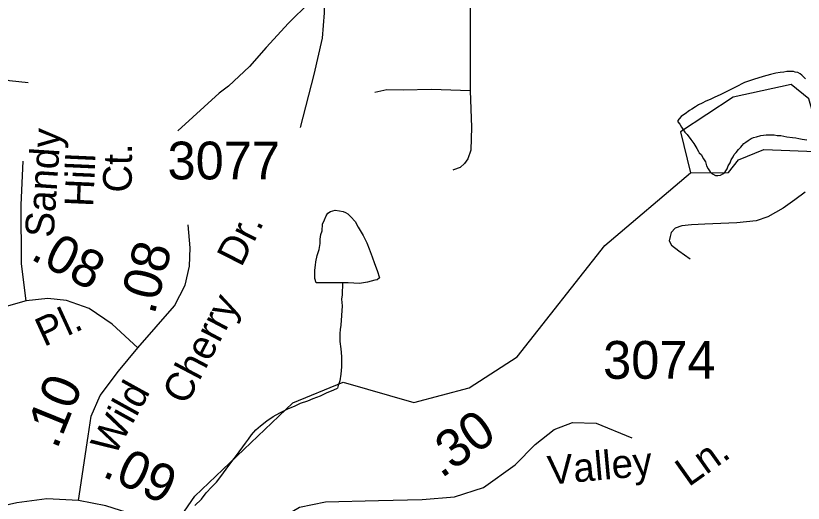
# Model space of a CAD drawing. Extents: x 2001466 to 2224147, y 644118 to 847247.
# Drawn here: x 2039415 to 2042019, y 728702 to 730313 of the extents above; entities that cross this region are included whole.
import ezdxf

# ---------------------------------------------------------------- set-up
doc = ezdxf.new("R2010")
doc.units = 0
for name, color, linetype in [('Exist Hydrographic Creek Single Shore', 7, 'Continuous'), ('Exist Hydrographic Misc Water Feature', 7, 'Continuous'), ('Exist Road Non-System Type 51', 7, 'Continuous'), ('Exist Road Secondary Mileage Hundredths English Label', 7, 'Continuous'), ('Exist Road Secondary Type 51 Attributed', 7, 'Continuous'), ('Exist Road Secondary Type 51 Label', 7, 'Continuous'), ('Exist Road Secondary Type 51 Number Label', 7, 'Continuous')]:
    doc.layers.add(name, color=color, linetype=linetype)

msp = doc.modelspace()

# ---------------------------------------------------------------- linework, layer by layer
at = {"layer": 'Exist Hydrographic Creek Single Shore'}
msp.add_lwpolyline([(2039691.2, 728265.5), (2040007.2, 728724.9), (2040331.2, 729033.3), (2040498.3, 729102.1), (2040731.2, 729034.9), (2040914.1, 729083.7), (2041073.3, 729185.5), (2041363.2, 729553.6), (2041646.2, 729793.9)], dxfattribs=at)
at = {"layer": 'Exist Hydrographic Misc Water Feature'}
for points in [[(2042026.6, 730105.3), (2042014.5, 730117.3), (2042008.5, 730121.3), (2042000.5, 730125.3), (2041992.5, 730127.2), (2041986.4, 730129.2), (2041978.4, 730129.2), (2041972.4, 730129.2), (2041964.4, 730129.2), (2041954.4, 730127.2), (2041942.5, 730125.2), (2041928.5, 730123.1), (2041910.5, 730119.1), (2041886.5, 730113), (2041854.5, 730103), (2041824.6, 730092.9), (2041794.6, 730076.9), (2041770.6, 730064.8), (2041746.7, 730052.8), (2041724.5, 730042.7), (2041710.8, 730036.7), (2041696.6, 730030.7), (2041684.7, 730024.6), (2041672.6, 730018.6), (2041662.8, 730012.6), (2041650.7, 730004.6), (2041642.7, 730000.6), (2041638.8, 729996.6), (2041632.6, 729992.6), (2041614.8, 729980.5), (2041608.9, 729972.5), (2041604.8, 729966.5), (2041604.8, 729962.5), (2041610.9, 729954.5), (2041616.9, 729944.5), (2041622.8, 729934.6), (2041626.9, 729928.6), (2041634.9, 729920.6), (2041647, 729904.6), (2041657, 729890.6), (2041666.9, 729874.6), (2041673, 729864.6), (2041674.9, 729860.6)], [(2041646.2, 729793.9), (2041771.3, 729794.6), (2041804.3, 729836.5), (2041888.1, 729870.9), (2042088.3, 729863.6), (2042037.2, 730038.5), (2041979.2, 730085.6), (2041787.3, 730043.7), (2041613.2, 729929.1), (2041646.2, 729793.9)], [(2041674.9, 729860.6), (2041681, 729854.7), (2041689, 729840.7), (2041695.2, 729830.7), (2041699.1, 729816.7), (2041705, 729806.7), (2041711.2, 729796.8), (2041719.2, 729790.8), (2041729, 729784.8), (2041737, 729784.8), (2041745, 729786.8), (2041753, 729790.8), (2041759.2, 729794.8), (2041763.1, 729800.8), (2041767.2, 729806.8), (2041771.1, 729816.8), (2041777, 729826.9), (2041781.1, 729836.9), (2041787, 729846.9), (2041790.9, 729854.9), (2041796.9, 729860.9), (2041804.9, 729870.9), (2041812.9, 729878.9), (2041817, 729884.9), (2041822.9, 729890.9), (2041828.9, 729894.9), (2041836.9, 729900.9), (2041846.9, 729907), (2041854.9, 729911), (2041864.8, 729913), (2041878.9, 729917), (2041896.8, 729919.1), (2041906.8, 729919.1), (2041914.8, 729919.1), (2041922.8, 729919.1), (2041932.8, 729917.1), (2041944.7, 729917.1), (2041964.8, 729913.2), (2041982.9, 729911.2), (2041994.8, 729909.2), (2042004.8, 729907.2), (2042014.9, 729905.3), (2042030.9, 729903.3)], [(2040496, 729430.5), (2040480, 729430.4), (2040438, 729430.3), (2040408.1, 729430.3), (2040404, 729444.3), (2040404, 729458.3), (2040404, 729472.3), (2040405.8, 729488.3), (2040407.9, 729500.3), (2040411.8, 729520.3), (2040417.9, 729540.3), (2040421.8, 729560.3), (2040421.8, 729574.3), (2040423.7, 729590.3), (2040427.8, 729602.3), (2040429.6, 729624.3), (2040435.6, 729638.3), (2040441.5, 729652.4), (2040447.6, 729660.4), (2040455.6, 729666.4), (2040471.6, 729670.4), (2040485.6, 729668.4), (2040497.7, 729666.4), (2040505.7, 729662.4), (2040513.7, 729658.5), (2040523.5, 729648.5), (2040537.7, 729632.6), (2040547.5, 729614.5), (2040563.7, 729586.5), (2040575.8, 729562.6), (2040583.8, 729542.6), (2040593.9, 729516.6), (2040601.8, 729494.7), (2040609.8, 729470.7), (2040618, 729446.7), (2040610.1, 729440.7), (2040602.1, 729438.7), (2040578.1, 729432.6), (2040552, 729428.5), (2040513.9, 729430.5), (2040496, 729430.5)], [(2040496, 729430.5), (2040494.2, 729390.5), (2040492.1, 729376.5), (2040494.2, 729354.5), (2040492.1, 729322.5), (2040490.3, 729290.5), (2040488.3, 729276.5), (2040486.4, 729262.5), (2040486.4, 729252.5), (2040486.4, 729236.5), (2040490.5, 729212.5), (2040492.6, 729186.5), (2040492.6, 729164.5), (2040492.6, 729152.5), (2040490.5, 729128.5), (2040486.6, 729106.5), (2040480.7, 729090.5), (2040478.6, 729082.5)], [(2040007.4, 728693.7), (2040029.5, 728715.7), (2040045.3, 728735.7), (2040063.4, 728755.7), (2040079.4, 728771.8), (2040093.3, 728789.8), (2040111.2, 728813.9), (2040129.2, 728839.8), (2040145.2, 728859.9), (2040175.1, 728899.9), (2040185, 728914), (2040195, 728928), (2040209, 728944), (2040225, 728958.1), (2040244.9, 728974), (2040266.8, 728988.1), (2040288.9, 729000.1), (2040314.8, 729014.2), (2040338.8, 729024.2), (2040356.8, 729032.2), (2040380.8, 729040.3), (2040398.6, 729048.4), (2040422.6, 729056.4), (2040442.7, 729066.4), (2040466.7, 729076.5), (2040478.6, 729082.5)]]:
    msp.add_lwpolyline(points, dxfattribs=at)
at = {"layer": 'Exist Road Non-System Type 51'}
msp.add_line((2040917.8, 730532.7), (2040918.2, 730064.7), dxfattribs=at)
for points in [[(2038908, 730935.8), (2038880.3, 730852.4), (2038854.6, 730768.9), (2038849.7, 730725), (2038852.6, 730670.9), (2038855.6, 730620.9), (2038866.3, 730558.6), (2038881.1, 730500.3), (2038894.3, 730462.1), (2038905.4, 730419.8), (2038914.5, 730373.6), (2038917.8, 730339.6), (2038923.1, 730303.5), (2038938.3, 730267.2), (2038959.9, 730244.7), (2038999.4, 730219.9), (2039060.7, 730188.6), (2039162, 730152.6), (2039283.4, 730124.1), (2039394.9, 730099.8), (2039456.8, 730092.5)], [(2040435, 730394.6), (2040386.2, 730357.5), (2040316.8, 730289), (2040243.2, 730208.5), (2040187.9, 730145.6), (2040118.6, 730081), (2040088.1, 730057.6), (2039951.3, 729933.1)], [(2040435, 730394.6), (2040435.5, 730322.5), (2040427.8, 730238.7), (2040401.3, 730119.2), (2040355.8, 729944.2)], [(2040918.2, 730064.7), (2040790.3, 730069.3), (2040696.3, 730067.2), (2040642.3, 730068.3), (2040602.1, 730059.1)], [(2040918.2, 730064.7), (2040921.8, 729944.6), (2040920.2, 729868.6), (2040909.7, 729840.8), (2040899.3, 729825), (2040885.1, 729811.3), (2040862.9, 729803.8), (2040860, 729803)], [(2042025.4, 729730), (2041990.9, 729704.7), (2041952.4, 729677.5), (2041901.8, 729648.5), (2041863.5, 729635.3), (2041799.4, 729628.6), (2041693.3, 729624.8), (2041649.2, 729621.7), (2041617.1, 729618.3), (2041595, 729610.8), (2041582.7, 729597), (2041578.4, 729583.1), (2041576.1, 729569.2), (2041583.8, 729555), (2041607.5, 729536.5), (2041644.9, 729509.8)]]:
    msp.add_lwpolyline(points, dxfattribs=at)
at = {"layer": 'Exist Road Secondary Type 51 Attributed'}
for points in [[(2039449.3, 729370.7), (2039434.8, 729493.1), (2039433.2, 729688), (2039439.6, 729832.1)], [(2039819.4, 729215.3), (2039940.1, 729354.6), (2039975.5, 729422.3), (2039990, 729485.1), (2039991.6, 729546.3), (2039985.1, 729622)], [(2039449.3, 729370.7), (2039376, 729350.2), (2039202.3, 729276.9), (2039057.4, 729205.7), (2038920.6, 729113.1), (2038717.1, 729002.4)], [(2039819.4, 729215.3), (2039734.1, 729293.4), (2039658.5, 729345), (2039582.8, 729372.3), (2039521.7, 729378.8), (2039449.3, 729370.7)], [(2039623.1, 728711.3), (2039655.2, 728923.9), (2039664.9, 728989.9), (2039693.9, 729057.5), (2039755, 729138), (2039819.4, 729215.3)], [(2040023.8, 728485), (2040197.6, 728597.8), (2040353.6, 728688.7), (2040438.9, 728706.5), (2040614.3, 728711.3), (2040759.2, 728714.5), (2040865.4, 728722.6), (2040961.9, 728753.2), (2041066.5, 728828.8), (2041132.5, 728895.7), (2041195.3, 728945.6), (2041256.4, 728968.1), (2041333.7, 728966.5), (2041452.7, 728918.2)], [(2039623.1, 728711.3), (2039518.5, 728716.1), (2039418.7, 728703.2), (2039306, 728677.5), (2039190.2, 728622.7), (2039101.7, 728560.7), (2038968.1, 728435.1), (2038746, 728222.5)], [(2040023.8, 728485), (2039970.7, 728555.1), (2039904.7, 728614.7), (2039806.5, 728663), (2039713.2, 728693.6), (2039623.1, 728711.3)]]:
    msp.add_lwpolyline(points, dxfattribs=at)

# ---------------------------------------------------------------- texts
at = {"layer": 'Exist Road Secondary Mileage Hundredths English Label'}
for s, rotation, p in [('.08', 332.2669, (2039459.9, 729510.6)), ('.08', 75.2453, (2039873.5, 729322.1)), ('.10', 67.9725, (2039551.3, 728877)), ('.30', 35.4012, (2040822.3, 728782.2)), ('.09', 335.3085, (2039697.1, 728792.6))]:
    msp.add_text(s, height=125, rotation=rotation, dxfattribs=at).set_placement(p)
at = {"layer": 'Exist Road Secondary Type 51 Label'}
for s, rotation, p in [('Sandy', 86.1765, (2039540.1, 729578.1)), ('Ct.', 89.4931, (2039798.5, 729728.4)), ('Hill', 87.4258, (2039671.2, 729680)), ('Dr.', 63.1062, (2040160.8, 729479.5)), ('Cherry ', 62.2623, (2039979.4, 729022.7)), ('Pl.', 24.6644, (2039508.6, 729217.9)), ('Wild', 61.073, (2039742.1, 728854.9)), ('Valley', 5.1958, (2041178, 728762.8)), ('Ln.', 35.4012, (2041640, 728754))]:
    msp.add_text(s, height=95, rotation=rotation, dxfattribs=at).set_placement(p)
at = {"layer": 'Exist Road Secondary Type 51 Number Label'}
for s, p in [('3077', (2039917.1, 729772.2)), ('3074', (2041357.1, 729113.1))]:
    msp.add_text(s, height=125, dxfattribs=at).set_placement(p)

doc.saveas('drawing.dxf')
